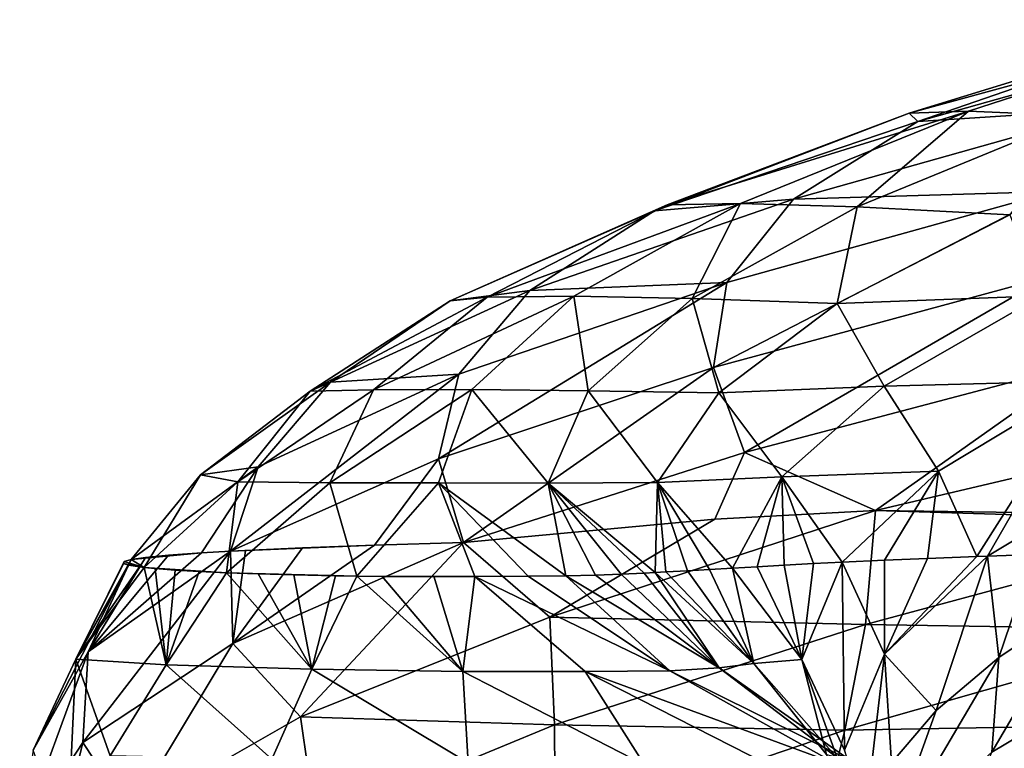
# Model space of a CAD drawing. Header units: metres. Extents: x -109 to 109, y -917 to 389.
# Tile 323 of 656: x -18.98 to -12.55, y -695.77 to -691. Entities that reach past the tile are written whole.
import ezdxf

# ---------------------------------------------------------------- set-up
doc = ezdxf.new("R2010")
doc.units = ezdxf.units.M
doc.layers.add('solid_24503124_XXX_01_SW0001', color=7, linetype='CONTINUOUS')

msp = doc.modelspace()

# ---------------------------------------------------------------- linework, layer by layer
at = {"layer": 'solid_24503124_XXX_01_SW0001'}
for points in [[(-13.169655, -691.614746, 12.745581), (-10.937267, -691.003235, 14.061929), (-12.781493, -691.601624, 12.086948)], [(-13.169655, -691.614746, 12.745581), (-11.228137, -691.020264, 14.760757), (-10.937267, -691.003235, 14.061929)], [(-12.781493, -691.601624, 12.086948), (-10.937267, -691.003235, 14.061929), (-12.061272, -691.632202, 11.845538)], [(-13.111333, -691.668213, 13.835064), (-11.228137, -691.020264, 14.760757), (-13.169655, -691.614746, 12.745581)], [(-13.111333, -691.668213, 13.835064), (-11.048779, -691.08905, 15.780128), (-11.228137, -691.020264, 14.760757)], [(-11.825644, -691.586182, 15.876467), (-11.048779, -691.08905, 15.780128), (-13.111333, -691.668213, 13.835064)], [(-13.924512, -692.17749, 13.767303), (-11.825644, -691.586182, 15.876467), (-13.111333, -691.668213, 13.835064)], [(-12.22178, -692.126953, 16.118132), (-11.825644, -691.586182, 15.876467), (-13.924512, -692.17749, 13.767303)], [(-14.834014, -692.252747, 11.58472), (-13.169655, -691.614746, 12.745581), (-14.751594, -692.214294, 10.43887)], [(-14.834014, -692.252747, 11.58472), (-13.111333, -691.668213, 13.835064), (-13.169655, -691.614746, 12.745581)], [(-14.751594, -692.214294, 10.43887), (-12.781493, -691.601624, 12.086948), (-14.270705, -692.204895, 9.833738)], [(-14.751594, -692.214294, 10.43887), (-13.169655, -691.614746, 12.745581), (-12.781493, -691.601624, 12.086948)], [(-14.270705, -692.204895, 9.833738), (-12.781493, -691.601624, 12.086948), (-13.50996, -692.228333, 9.73375)], [(-12.781493, -691.601624, 12.086948), (-12.061272, -691.632202, 11.845538), (-13.50996, -692.228333, 9.73375)], [(-13.50996, -692.228333, 9.73375), (-12.061272, -691.632202, 11.845538), (-12.510235, -692.278809, 10.109721)], [(-13.924512, -692.17749, 13.767303), (-13.111333, -691.668213, 13.835064), (-14.834014, -692.252747, 11.58472)], [(-14.449345, -693.279053, 14.272237), (-12.22178, -692.126953, 16.118132), (-14.361999, -692.722168, 13.930653)], [(-14.449345, -693.279053, 14.272237), (-12.26624, -692.68689, 16.458826), (-12.22178, -692.126953, 16.118132)], [(-14.361999, -692.722168, 13.930653), (-12.22178, -692.126953, 16.118132), (-13.924512, -692.17749, 13.767303)], [(-16.169847, -692.841553, 9.086459), (-14.751594, -692.214294, 10.43887), (-15.92884, -692.817871, 7.902446)], [(-16.169847, -692.841553, 9.086459), (-14.834014, -692.252747, 11.58472), (-14.751594, -692.214294, 10.43887)], [(-15.92884, -692.817871, 7.902446), (-14.270705, -692.204895, 9.833738), (-15.362198, -692.811951, 7.363949)], [(-15.92884, -692.817871, 7.902446), (-14.751594, -692.214294, 10.43887), (-14.270705, -692.204895, 9.833738)], [(-15.649892, -692.774292, 11.344527), (-13.924512, -692.17749, 13.767303), (-14.834014, -692.252747, 11.58472)], [(-14.361999, -692.722168, 13.930653), (-13.924512, -692.17749, 13.767303), (-15.649892, -692.774292, 11.344527)], [(-15.362198, -692.811951, 7.363949), (-14.270705, -692.204895, 9.833738), (-14.588004, -692.828186, 7.411598)], [(-14.270705, -692.204895, 9.833738), (-13.50996, -692.228333, 9.73375), (-14.588004, -692.828186, 7.411598)], [(-14.588004, -692.828186, 7.411598), (-13.50996, -692.228333, 9.73375), (-13.638867, -692.860535, 8.005014)], [(-13.50996, -692.228333, 9.73375), (-12.510235, -692.278809, 10.109721), (-13.638867, -692.860535, 8.005014)], [(-15.649892, -692.774292, 11.344527), (-14.834014, -692.252747, 11.58472), (-16.169847, -692.841553, 9.086459)], [(-13.638867, -692.860535, 8.005014), (-12.510235, -692.278809, 10.109721), (-12.304212, -692.809448, 9.382252)], [(-16.245615, -693.876953, 11.75962), (-14.361999, -692.722168, 13.930653), (-16.113449, -693.322876, 11.422571)], [(-16.245615, -693.876953, 11.75962), (-14.449345, -693.279053, 14.272237), (-14.361999, -692.722168, 13.930653)], [(-16.113449, -693.322876, 11.422571), (-14.361999, -692.722168, 13.930653), (-15.649892, -692.774292, 11.344527)], [(-14.449345, -693.279053, 14.272237), (-14.245242, -693.834473, 14.669853), (-12.26624, -692.68689, 16.458826)], [(-12.26624, -692.68689, 16.458826), (-14.245242, -693.834473, 14.669853), (-12.022378, -693.248047, 16.8011)], [(-16.953075, -693.375427, 8.671794), (-15.649892, -692.774292, 11.344527), (-16.169847, -692.841553, 9.086459)], [(-16.113449, -693.322876, 11.422571), (-15.649892, -692.774292, 11.344527), (-16.953075, -693.375427, 8.671794)], [(-13.638867, -692.860535, 8.005014), (-12.304212, -692.809448, 9.382252), (-13.331326, -693.40033, 7.283844)], [(-13.331326, -693.40033, 7.283844), (-12.304212, -692.809448, 9.382252), (-11.995939, -693.364807, 9.061356)], [(-17.086157, -693.433533, 6.406241), (-15.92884, -692.817871, 7.902446), (-16.671516, -693.424194, 5.207284)], [(-17.086157, -693.433533, 6.406241), (-16.169847, -692.841553, 9.086459), (-15.92884, -692.817871, 7.902446)], [(-16.953075, -693.375427, 8.671794), (-16.169847, -692.841553, 9.086459), (-17.086157, -693.433533, 6.406241)], [(-16.671516, -693.424194, 5.207284), (-15.362198, -692.811951, 7.363949), (-16.027439, -693.421509, 4.747744)], [(-16.671516, -693.424194, 5.207284), (-15.92884, -692.817871, 7.902446), (-15.362198, -692.811951, 7.363949)], [(-16.027439, -693.421509, 4.747744), (-15.362198, -692.811951, 7.363949), (-15.268042, -693.430603, 4.944086)], [(-15.362198, -692.811951, 7.363949), (-14.588004, -692.828186, 7.411598), (-15.268042, -693.430603, 4.944086)], [(-15.268042, -693.430603, 4.944086), (-14.588004, -692.828186, 7.411598), (-14.413919, -693.444946, 5.746559)], [(-14.588004, -692.828186, 7.411598), (-13.638867, -692.860535, 8.005014), (-14.413919, -693.444946, 5.746559)], [(-14.413919, -693.444946, 5.746559), (-13.638867, -692.860535, 8.005014), (-13.331326, -693.40033, 7.283844)], [(-13.388929, -694.214478, 15.457663), (-12.022378, -693.248047, 16.8011), (-14.245242, -693.834473, 14.669853)], [(-13.388929, -694.214478, 15.457663), (-11.138361, -693.68512, 17.366058), (-12.022378, -693.248047, 16.8011)], [(-17.606337, -694.479797, 8.981369), (-16.113449, -693.322876, 11.422571), (-17.426399, -693.928101, 8.660423)], [(-17.606337, -694.479797, 8.981369), (-16.245615, -693.876953, 11.75962), (-16.113449, -693.322876, 11.422571)], [(-17.426399, -693.928101, 8.660423), (-16.113449, -693.322876, 11.422571), (-16.953075, -693.375427, 8.671794)], [(-16.245615, -693.876953, 11.75962), (-16.083759, -694.423218, 12.223231), (-14.449345, -693.279053, 14.272237)], [(-14.449345, -693.279053, 14.272237), (-16.083759, -694.423218, 12.223231), (-14.245242, -693.834473, 14.669853)], [(-17.801689, -693.979675, 5.822579), (-16.953075, -693.375427, 8.671794), (-17.086157, -693.433533, 6.406241)], [(-17.426399, -693.928101, 8.660423), (-16.953075, -693.375427, 8.671794), (-17.801689, -693.979675, 5.822579)], [(-13.331326, -693.40033, 7.283844), (-11.995939, -693.364807, 9.061356), (-12.976683, -693.957275, 7.008648)], [(-12.976683, -693.957275, 7.008648), (-11.995939, -693.364807, 9.061356), (-12.72632, -694.515503, 6.930967)], [(-11.995939, -693.364807, 9.061356), (-12.656991, -694.512939, 7.075815), (-12.72632, -694.515503, 6.930967)], [(-11.995939, -693.364807, 9.061356), (-11.674556, -693.924316, 9.069043), (-12.656991, -694.512939, 7.075815)], [(-17.801689, -693.979675, 5.822579), (-17.086157, -693.433533, 6.406241), (-17.557526, -694.027527, 3.61398)], [(-17.557526, -694.027527, 3.61398), (-16.671516, -693.424194, 5.207284), (-16.956648, -694.032043, 2.426636)], [(-17.557526, -694.027527, 3.61398), (-17.086157, -693.433533, 6.406241), (-16.671516, -693.424194, 5.207284)], [(-16.956648, -694.032043, 2.426636), (-16.027439, -693.421509, 4.747744), (-16.245659, -694.03241, 2.057358)], [(-16.956648, -694.032043, 2.426636), (-16.671516, -693.424194, 5.207284), (-16.027439, -693.421509, 4.747744)], [(-16.245659, -694.03241, 2.057358), (-16.027439, -693.421509, 4.747744), (-15.529036, -694.034363, 2.398303)], [(-16.027439, -693.421509, 4.747744), (-15.268042, -693.430603, 4.944086), (-15.529036, -694.034363, 2.398303)], [(-15.529036, -694.034363, 2.398303), (-15.268042, -693.430603, 4.944086), (-14.813944, -694.031006, 3.39327)], [(-15.268042, -693.430603, 4.944086), (-14.413919, -693.444946, 5.746559), (-14.813944, -694.031006, 3.39327)], [(-14.813944, -694.031006, 3.39327), (-14.413919, -693.444946, 5.746559), (-14.001346, -693.993591, 5.046309)], [(-14.413919, -693.444946, 5.746559), (-13.331326, -693.40033, 7.283844), (-14.001346, -693.993591, 5.046309)], [(-14.001346, -693.993591, 5.046309), (-13.331326, -693.40033, 7.283844), (-12.976683, -693.957275, 7.008648)], [(-12.442973, -694.227234, 16.229443), (-11.138361, -693.68512, 17.366058), (-13.388929, -694.214478, 15.457663)], [(-14.439822, -694.271606, 14.398911), (-14.245242, -693.834473, 14.669853), (-16.083759, -694.423218, 12.223231)], [(-14.439822, -694.271606, 14.398911), (-13.388929, -694.214478, 15.457663), (-14.245242, -693.834473, 14.669853)], [(-16.664831, -694.441162, 11.212235), (-16.245615, -693.876953, 11.75962), (-17.606337, -694.479797, 8.981369)], [(-16.664831, -694.441162, 11.212235), (-16.083759, -694.423218, 12.223231), (-16.245615, -693.876953, 11.75962)], [(-18.25672, -694.534424, 5.855126), (-17.426399, -693.928101, 8.660423), (-17.801689, -693.979675, 5.822579)], [(-17.797163, -694.490723, 8.351722), (-17.426399, -693.928101, 8.660423), (-18.25672, -694.534424, 5.855126)], [(-17.797163, -694.490723, 8.351722), (-17.606337, -694.479797, 8.981369), (-17.426399, -693.928101, 8.660423)], [(-14.001346, -693.993591, 5.046309), (-12.976683, -693.957275, 7.008648), (-13.607581, -694.552429, 4.820698)], [(-13.330748, -694.539795, 5.544775), (-13.607581, -694.552429, 4.820698), (-12.976683, -693.957275, 7.008648)], [(-13.049786, -694.527954, 6.218882), (-13.330748, -694.539795, 5.544775), (-12.976683, -693.957275, 7.008648)], [(-13.049786, -694.527954, 6.218882), (-12.976683, -693.957275, 7.008648), (-12.72632, -694.515503, 6.930967)], [(-12.354099, -694.50238, 7.680046), (-12.656991, -694.512939, 7.075815), (-11.674556, -693.924316, 9.069043)], [(-18.25672, -694.534424, 5.855126), (-17.801689, -693.979675, 5.822579), (-18.170483, -694.586487, 2.869807)], [(-18.170483, -694.586487, 2.869807), (-17.801689, -693.979675, 5.822579), (-17.557526, -694.027527, 3.61398)], [(-18.170483, -694.586487, 2.869807), (-17.557526, -694.027527, 3.61398), (-17.632776, -694.621094, 0.913268)], [(-17.632776, -694.621094, 0.913268), (-17.557526, -694.027527, 3.61398), (-16.956648, -694.032043, 2.426636)], [(-17.632776, -694.621094, 0.913268), (-16.956648, -694.032043, 2.426636), (-16.780901, -694.644043, -0.377688)], [(-16.780901, -694.644043, -0.377688), (-16.956648, -694.032043, 2.426636), (-16.245659, -694.03241, 2.057358)], [(-16.780901, -694.644043, -0.377688), (-16.245659, -694.03241, 2.057358), (-16.008833, -694.646118, -0.644043)], [(-16.245659, -694.03241, 2.057358), (-15.529036, -694.034363, 2.398303), (-15.414083, -694.641235, -0.231423)], [(-15.659179, -694.643005, -0.476519), (-16.245659, -694.03241, 2.057358), (-15.414083, -694.641235, -0.231423)], [(-15.659179, -694.643005, -0.476519), (-16.008833, -694.646118, -0.644043), (-16.245659, -694.03241, 2.057358)], [(-15.529036, -694.034363, 2.398303), (-14.813944, -694.031006, 3.39327), (-14.82886, -694.619019, 1.000653)], [(-14.759531, -694.615662, 1.204205), (-14.82886, -694.619019, 1.000653), (-14.813944, -694.031006, 3.39327)], [(-14.813944, -694.031006, 3.39327), (-14.001346, -693.993591, 5.046309), (-14.323607, -694.590637, 2.629198)], [(-14.474534, -694.599609, 2.123635), (-14.813944, -694.031006, 3.39327), (-14.323607, -694.590637, 2.629198)], [(-14.618698, -694.607727, 1.648321), (-14.759531, -694.615662, 1.204205), (-14.813944, -694.031006, 3.39327)], [(-14.474534, -694.599609, 2.123635), (-14.618698, -694.607727, 1.648321), (-14.813944, -694.031006, 3.39327)], [(-14.162167, -694.581543, 3.159953), (-14.323607, -694.590637, 2.629198), (-14.001346, -693.993591, 5.046309)], [(-13.987103, -694.571655, 3.715215), (-14.162167, -694.581543, 3.159953), (-14.001346, -693.993591, 5.046309)], [(-14.001346, -693.993591, 5.046309), (-13.607581, -694.552429, 4.820698), (-13.793365, -694.561646, 4.296362)], [(-13.987103, -694.571655, 3.715215), (-14.001346, -693.993591, 5.046309), (-13.793365, -694.561646, 4.296362)], [(-15.529036, -694.034363, 2.398303), (-14.82886, -694.619019, 1.000653), (-14.902075, -694.622986, 0.794626)], [(-15.051573, -694.629944, 0.419756), (-15.529036, -694.034363, 2.398303), (-14.902075, -694.622986, 0.794626)], [(-15.219649, -694.636108, 0.073616), (-15.414083, -694.641235, -0.231423), (-15.529036, -694.034363, 2.398303)], [(-15.051573, -694.629944, 0.419756), (-15.219649, -694.636108, 0.073616), (-15.529036, -694.034363, 2.398303)], [(-15.518198, -694.91272, 12.909172), (-13.388929, -694.214478, 15.457663), (-14.439822, -694.271606, 14.398911)], [(-13.453652, -694.958862, 14.995753), (-13.388929, -694.214478, 15.457663), (-15.518198, -694.91272, 12.909172)], [(-13.453652, -694.958862, 14.995753), (-10.966311, -694.288818, 17.156151), (-13.388929, -694.214478, 15.457663)], [(-10.966311, -694.288818, 17.156151), (-12.442973, -694.227234, 16.229443), (-13.388929, -694.214478, 15.457663)], [(-15.518198, -694.91272, 12.909172), (-14.439822, -694.271606, 14.398911), (-16.083759, -694.423218, 12.223231)], [(-11.287613, -694.995361, 16.384487), (-10.966311, -694.288818, 17.156151), (-13.453652, -694.958862, 14.995753)], [(-17.591314, -695.083191, 9.294889), (-17.606337, -694.479797, 8.981369), (-18.571846, -695.730835, 6.136565)], [(-18.53648, -695.13916, 5.813513), (-18.571846, -695.730835, 6.136565), (-17.606337, -694.479797, 8.981369)], [(-18.53648, -695.13916, 5.813513), (-17.606337, -694.479797, 8.981369), (-17.797163, -694.490723, 8.351722)], [(-17.136288, -694.458069, 10.22219), (-16.664831, -694.441162, 11.212235), (-17.606337, -694.479797, 8.981369)], [(-17.136288, -694.458069, 10.22219), (-17.606337, -694.479797, 8.981369), (-17.508886, -694.474731, 9.268421)], [(-17.591314, -695.083191, 9.294889), (-17.508886, -694.474731, 9.268421), (-17.606337, -694.479797, 8.981369)], [(-17.591314, -695.083191, 9.294889), (-16.083759, -694.423218, 12.223231), (-16.664831, -694.441162, 11.212235)], [(-17.591314, -695.083191, 9.294889), (-17.147781, -695.56427, 10.078767), (-16.083759, -694.423218, 12.223231)], [(-17.591314, -695.083191, 9.294889), (-16.664831, -694.441162, 11.212235), (-17.136288, -694.458069, 10.22219)], [(-17.591314, -695.083191, 9.294889), (-17.136288, -694.458069, 10.22219), (-17.508886, -694.474731, 9.268421)], [(-17.147781, -695.56427, 10.078767), (-15.518198, -694.91272, 12.909172), (-16.083759, -694.423218, 12.223231)], [(-18.895901, -695.781433, 2.524336), (-18.25672, -694.534424, 5.855126), (-18.616894, -695.187439, 2.481979)], [(-18.895901, -695.781433, 2.524336), (-18.53648, -695.13916, 5.813513), (-18.25672, -694.534424, 5.855126)], [(-18.616894, -695.187439, 2.481979), (-18.25672, -694.534424, 5.855126), (-18.302786, -694.547424, 5.106456)], [(-18.616894, -695.187439, 2.481979), (-18.302786, -694.547424, 5.106456), (-18.306311, -694.559937, 4.398326)], [(-18.53648, -695.13916, 5.813513), (-17.797163, -694.490723, 8.351722), (-18.011711, -694.506042, 7.47631)], [(-18.53648, -695.13916, 5.813513), (-18.011711, -694.506042, 7.47631), (-18.162247, -694.520569, 6.642846)], [(-18.53648, -695.13916, 5.813513), (-18.162247, -694.520569, 6.642846), (-18.25672, -694.534424, 5.855126)], [(-18.306311, -694.559937, 4.398326), (-18.302786, -694.547424, 5.106456), (-18.170483, -694.586487, 2.869807)], [(-18.302786, -694.547424, 5.106456), (-18.25672, -694.534424, 5.855126), (-18.170483, -694.586487, 2.869807)], [(-18.011711, -694.506042, 7.47631), (-17.797163, -694.490723, 8.351722), (-18.25672, -694.534424, 5.855126)], [(-18.162247, -694.520569, 6.642846), (-18.011711, -694.506042, 7.47631), (-18.25672, -694.534424, 5.855126)], [(-13.329621, -695.153809, 4.801389), (-13.607581, -694.552429, 4.820698), (-13.330748, -694.539795, 5.544775)], [(-13.329621, -695.153809, 4.801389), (-13.330748, -694.539795, 5.544775), (-13.049786, -694.527954, 6.218882)], [(-13.329621, -695.153809, 4.801389), (-12.72632, -694.515503, 6.930967), (-12.656991, -694.512939, 7.075815)], [(-13.329621, -695.153809, 4.801389), (-12.656991, -694.512939, 7.075815), (-12.993173, -695.521667, 5.785463)], [(-13.329621, -695.153809, 4.801389), (-13.049786, -694.527954, 6.218882), (-12.72632, -694.515503, 6.930967)], [(-12.993173, -695.521667, 5.785463), (-12.656991, -694.512939, 7.075815), (-12.583284, -695.174744, 7.007425)], [(-12.583284, -695.174744, 7.007425), (-12.656991, -694.512939, 7.075815), (-12.354099, -694.50238, 7.680046)], [(-12.583284, -695.174744, 7.007425), (-12.354099, -694.50238, 7.680046), (-12.059011, -694.82489, 8.182905)], [(-18.616894, -695.187439, 2.481979), (-18.306311, -694.559937, 4.398326), (-18.271383, -694.571594, 3.722122)], [(-18.616894, -695.187439, 2.481979), (-18.271383, -694.571594, 3.722122), (-18.201588, -694.582947, 3.078956)], [(-18.616894, -695.187439, 2.481979), (-18.201588, -694.582947, 3.078956), (-18.170483, -694.586487, 2.869807)], [(-18.616894, -695.187439, 2.481979), (-18.170483, -694.586487, 2.869807), (-18.026928, -695.222839, -0.282738)], [(-18.271383, -694.571594, 3.722122), (-18.306311, -694.559937, 4.398326), (-18.170483, -694.586487, 2.869807)], [(-18.271383, -694.571594, 3.722122), (-18.170483, -694.586487, 2.869807), (-18.201588, -694.582947, 3.078956)], [(-18.099497, -694.593323, 2.473138), (-18.170483, -694.586487, 2.869807), (-17.632776, -694.621094, 0.913268)], [(-18.026928, -695.222839, -0.282738), (-18.170483, -694.586487, 2.869807), (-18.099497, -694.593323, 2.473138)], [(-17.96855, -694.603394, 1.906441), (-18.099497, -694.593323, 2.473138), (-17.632776, -694.621094, 0.913268)], [(-18.026928, -695.222839, -0.282738), (-18.099497, -694.593323, 2.473138), (-17.96855, -694.603394, 1.906441)], [(-18.026928, -695.222839, -0.282738), (-17.96855, -694.603394, 1.906441), (-17.812332, -694.612549, 1.386866)], [(-17.812332, -694.612549, 1.386866), (-17.96855, -694.603394, 1.906441), (-17.632776, -694.621094, 0.913268)], [(-14.184744, -695.215271, 0.248431), (-14.759531, -694.615662, 1.204205), (-14.618698, -694.607727, 1.648321)], [(-14.184744, -695.215271, 0.248431), (-14.618698, -694.607727, 1.648321), (-14.474534, -694.599609, 2.123635)], [(-14.184744, -695.215271, 0.248431), (-14.474534, -694.599609, 2.123635), (-14.323607, -694.590637, 2.629198)], [(-13.870975, -695.188416, 2.412752), (-14.323607, -694.590637, 2.629198), (-14.162167, -694.581543, 3.159953)], [(-14.184744, -695.215271, 0.248431), (-14.323607, -694.590637, 2.629198), (-13.870975, -695.188416, 2.412752)], [(-13.870975, -695.188416, 2.412752), (-14.162167, -694.581543, 3.159953), (-13.987103, -694.571655, 3.715215)], [(-13.870975, -695.188416, 2.412752), (-13.987103, -694.571655, 3.715215), (-13.793365, -694.561646, 4.296362)], [(-13.870975, -695.188416, 2.412752), (-13.793365, -694.561646, 4.296362), (-13.607581, -694.552429, 4.820698)], [(-13.870975, -695.188416, 2.412752), (-13.607581, -694.552429, 4.820698), (-13.592573, -695.782532, 2.43771)], [(-13.592573, -695.782532, 2.43771), (-13.607581, -694.552429, 4.820698), (-13.329621, -695.153809, 4.801389)], [(-18.026928, -695.222839, -0.282738), (-17.812332, -694.612549, 1.386866), (-17.632776, -694.621094, 0.913268)], [(-18.026928, -695.222839, -0.282738), (-17.632776, -694.621094, 0.913268), (-17.073696, -695.25293, -2.246285)], [(-17.426497, -694.628723, 0.481103), (-17.632776, -694.621094, 0.913268), (-16.780901, -694.644043, -0.377688)], [(-17.073696, -695.25293, -2.246285), (-17.632776, -694.621094, 0.913268), (-17.426497, -694.628723, 0.481103)], [(-17.192289, -694.635376, 0.096097), (-17.426497, -694.628723, 0.481103), (-16.780901, -694.644043, -0.377688)], [(-17.073696, -695.25293, -2.246285), (-17.426497, -694.628723, 0.481103), (-17.192289, -694.635376, 0.096097)], [(-17.192289, -694.635376, 0.096097), (-16.780901, -694.644043, -0.377688), (-16.918909, -694.64093, -0.242305)], [(-17.073696, -695.25293, -2.246285), (-17.192289, -694.635376, 0.096097), (-16.918909, -694.64093, -0.242305)], [(-17.073696, -695.25293, -2.246285), (-16.918909, -694.64093, -0.242305), (-16.780901, -694.644043, -0.377688)], [(-17.073696, -695.25293, -2.246285), (-16.780901, -694.644043, -0.377688), (-16.087523, -695.26825, -3.249517)], [(-16.614294, -694.645142, -0.499962), (-16.780901, -694.644043, -0.377688), (-16.008833, -694.646118, -0.644043)], [(-16.087523, -695.26825, -3.249517), (-16.780901, -694.644043, -0.377688), (-16.614294, -694.645142, -0.499962)], [(-16.614294, -694.645142, -0.499962), (-16.008833, -694.646118, -0.644043), (-16.277185, -694.643982, -0.630459)], [(-16.087523, -695.26825, -3.249517), (-16.614294, -694.645142, -0.499962), (-16.277185, -694.643982, -0.630459)], [(-16.087523, -695.26825, -3.249517), (-16.277185, -694.643982, -0.630459), (-16.008833, -694.646118, -0.644043)], [(-16.087523, -695.26825, -3.249517), (-16.008833, -694.646118, -0.644043), (-15.287345, -695.268066, -3.377294)], [(-14.732779, -695.263489, -2.798344), (-16.008833, -694.646118, -0.644043), (-15.659179, -694.643005, -0.476519)], [(-15.287345, -695.268066, -3.377294), (-16.008833, -694.646118, -0.644043), (-14.732779, -695.263489, -2.798344)], [(-14.732779, -695.263489, -2.798344), (-15.659179, -694.643005, -0.476519), (-15.414083, -694.641235, -0.231423)], [(-14.411154, -695.242249, -1.548361), (-15.414083, -694.641235, -0.231423), (-15.219649, -694.636108, 0.073616)], [(-14.732779, -695.263489, -2.798344), (-15.414083, -694.641235, -0.231423), (-14.411154, -695.242249, -1.548361)], [(-14.411154, -695.242249, -1.548361), (-15.219649, -694.636108, 0.073616), (-15.051573, -694.629944, 0.419756)], [(-14.411154, -695.242249, -1.548361), (-15.051573, -694.629944, 0.419756), (-14.902075, -694.622986, 0.794626)], [(-14.411154, -695.242249, -1.548361), (-14.902075, -694.622986, 0.794626), (-14.82886, -694.619019, 1.000653)], [(-14.184744, -695.215271, 0.248431), (-14.82886, -694.619019, 1.000653), (-14.759531, -694.615662, 1.204205)], [(-14.411154, -695.242249, -1.548361), (-14.82886, -694.619019, 1.000653), (-14.184744, -695.215271, 0.248431)], [(-12.059011, -694.82489, 8.182905), (-11.561757, -695.160339, 9.278431), (-12.627866, -695.793823, 7.171891)], [(-12.583284, -695.174744, 7.007425), (-12.059011, -694.82489, 8.182905), (-12.627866, -695.793823, 7.171891)], [(-15.487308, -695.616333, 12.470709), (-15.518198, -694.91272, 12.909172), (-17.147781, -695.56427, 10.078767)], [(-15.487308, -695.616333, 12.470709), (-13.453652, -694.958862, 14.995753), (-15.518198, -694.91272, 12.909172)], [(-13.590411, -695.651062, 14.217714), (-13.453652, -694.958862, 14.995753), (-15.487308, -695.616333, 12.470709)], [(-13.590411, -695.651062, 14.217714), (-11.287613, -694.995361, 16.384487), (-13.453652, -694.958862, 14.995753)], [(-11.625183, -695.616821, 15.378839), (-11.287613, -694.995361, 16.384487), (-13.590411, -695.651062, 14.217714)], [(-17.591314, -695.083191, 9.294889), (-18.571846, -695.730835, 6.136565), (-18.262444, -696.201477, 7.007065)], [(-17.591314, -695.083191, 9.294889), (-18.262444, -696.201477, 7.007065), (-17.147781, -695.56427, 10.078767)], [(-18.53648, -695.13916, 5.813513), (-18.984911, -696.358887, 2.864805), (-18.571846, -695.730835, 6.136565)], [(-18.895901, -695.781433, 2.524336), (-18.984911, -696.358887, 2.864805), (-18.53648, -695.13916, 5.813513)], [(-18.675005, -696.404297, -0.779453), (-18.895901, -695.781433, 2.524336), (-18.616894, -695.187439, 2.481979)], [(-18.675005, -696.404297, -0.779453), (-18.616894, -695.187439, 2.481979), (-18.394291, -695.819336, -0.770405)], [(-18.394291, -695.819336, -0.770405), (-18.616894, -695.187439, 2.481979), (-18.026928, -695.222839, -0.282738)], [(-14.184744, -695.215271, 0.248431), (-13.870975, -695.188416, 2.412752), (-13.709134, -695.810608, -0.009095)], [(-13.870975, -695.188416, 2.412752), (-13.592573, -695.782532, 2.43771), (-13.437975, -696.397217, 0.062249)], [(-13.709134, -695.810608, -0.009095), (-13.870975, -695.188416, 2.412752), (-13.437975, -696.397217, 0.062249)], [(-13.592573, -695.782532, 2.43771), (-13.329621, -695.153809, 4.801389), (-13.452684, -696.202148, 3.25974)], [(-13.329621, -695.153809, 4.801389), (-13.283764, -695.864014, 4.533188), (-13.452684, -696.202148, 3.25974)], [(-13.329621, -695.153809, 4.801389), (-12.993173, -695.521667, 5.785463), (-13.283764, -695.864014, 4.533188)], [(-12.583284, -695.174744, 7.007425), (-12.627866, -695.793823, 7.171891), (-13.311802, -696.416199, 4.910456)], [(-12.993173, -695.521667, 5.785463), (-12.583284, -695.174744, 7.007425), (-13.311802, -696.416199, 4.910456)], [(-11.561757, -695.160339, 9.278431), (-11.757791, -695.757996, 9.500167), (-12.858359, -696.386536, 7.354)], [(-12.627866, -695.793823, 7.171891), (-11.561757, -695.160339, 9.278431), (-12.858359, -696.386536, 7.354)], [(-18.394291, -695.819336, -0.770405), (-18.026928, -695.222839, -0.282738), (-17.336521, -695.840637, -3.367229)], [(-17.336521, -695.840637, -3.367229), (-18.026928, -695.222839, -0.282738), (-17.073696, -695.25293, -2.246285)], [(-17.336521, -695.840637, -3.367229), (-17.073696, -695.25293, -2.246285), (-16.052313, -695.864197, -5.143005)], [(-16.052313, -695.864197, -5.143005), (-17.073696, -695.25293, -2.246285), (-16.087523, -695.26825, -3.249517)], [(-14.732779, -695.263489, -2.798344), (-14.411154, -695.242249, -1.548361), (-13.551973, -695.850403, -3.992536)], [(-14.411154, -695.242249, -1.548361), (-14.184744, -695.215271, 0.248431), (-13.644796, -695.827026, -2.177455)], [(-13.551973, -695.850403, -3.992536), (-14.411154, -695.242249, -1.548361), (-13.644796, -695.827026, -2.177455)], [(-13.644796, -695.827026, -2.177455), (-14.184744, -695.215271, 0.248431), (-13.709134, -695.810608, -0.009095)], [(-14.900281, -695.87738, -5.972744), (-16.087523, -695.26825, -3.249517), (-15.287345, -695.268066, -3.377294)], [(-16.052313, -695.864197, -5.143005), (-16.087523, -695.26825, -3.249517), (-14.900281, -695.87738, -5.972744)], [(-15.287345, -695.268066, -3.377294), (-14.732779, -695.263489, -2.798344), (-13.645352, -695.871277, -5.291579)], [(-14.091969, -695.874512, -5.956053), (-15.287345, -695.268066, -3.377294), (-13.645352, -695.871277, -5.291579)], [(-14.900281, -695.87738, -5.972744), (-15.287345, -695.268066, -3.377294), (-14.091969, -695.874512, -5.956053)], [(-13.645352, -695.871277, -5.291579), (-14.732779, -695.263489, -2.798344), (-13.551973, -695.850403, -3.992536)], [(-17.049036, -696.261658, 9.629003), (-17.147781, -695.56427, 10.078767), (-18.262444, -696.201477, 7.007065)], [(-17.049036, -696.261658, 9.629003), (-15.487308, -695.616333, 12.470709), (-17.147781, -695.56427, 10.078767)], [(-13.283764, -695.864014, 4.533188), (-12.993173, -695.521667, 5.785463), (-13.311802, -696.416199, 4.910456)], [(-15.482819, -696.297119, 11.683549), (-15.487308, -695.616333, 12.470709), (-17.049036, -696.261658, 9.629003)], [(-15.482819, -696.297119, 11.683549), (-13.590411, -695.651062, 14.217714), (-15.487308, -695.616333, 12.470709)], [(-13.742954, -696.262329, 13.172512), (-11.625183, -695.616821, 15.378839), (-13.590411, -695.651062, 14.217714)], [(-12.433569, -696.259644, 13.67646), (-11.625183, -695.616821, 15.378839), (-13.742954, -696.262329, 13.172512)], [(-13.742954, -696.262329, 13.172512), (-13.590411, -695.651062, 14.217714), (-15.482819, -696.297119, 11.683549)], [(-18.571846, -695.730835, 6.136565), (-18.984911, -696.358887, 2.864805), (-18.830713, -696.821594, 3.787936)], [(-18.571846, -695.730835, 6.136565), (-18.830713, -696.821594, 3.787936), (-18.262444, -696.201477, 7.007065)], [(-12.858359, -696.386536, 7.354), (-11.757791, -695.757996, 9.500167), (-12.13751, -696.298279, 9.718088)]]:
    msp.add_3dface(points, dxfattribs=at)

doc.saveas('drawing.dxf')
